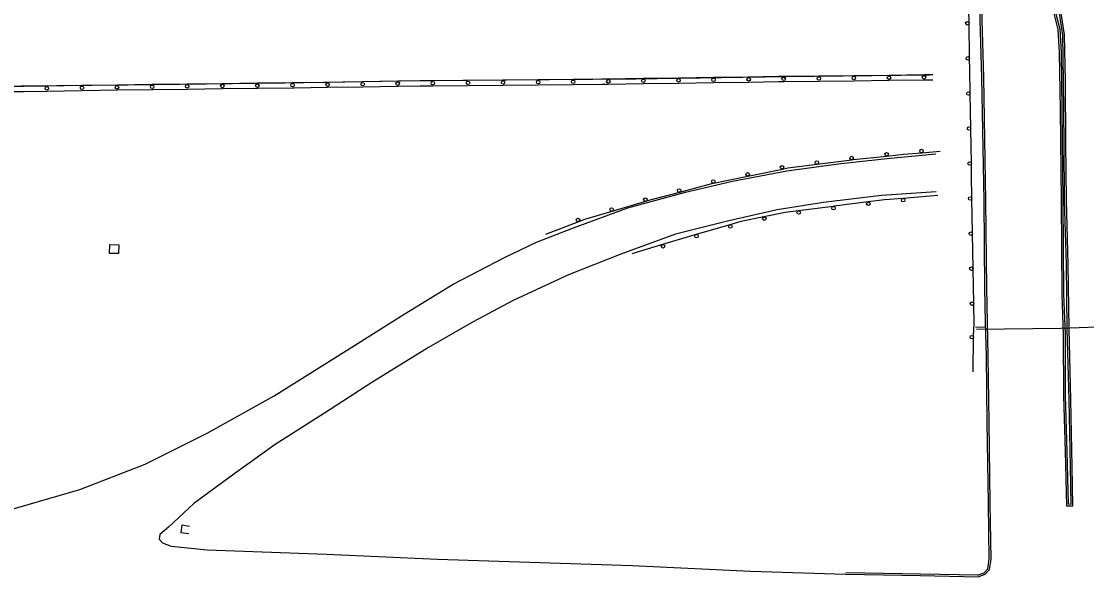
# Model space of a CAD drawing. Extents: x 2402803 to 2427059, y 6985292 to 6997652.
# Drawn here: x 2425941 to 2426548, y 6991196 to 6991512 of the extents above; entities that cross this region are included whole.
import ezdxf

# ---------------------------------------------------------------- set-up
doc = ezdxf.new("R2010")
doc.units = 0
for name, color, linetype in [('p_road - paved curb', 7, 'Continuous'), ('p_road bridge end', 7, 'Continuous'), ('p_road conc barrier', 7, 'Continuous'), ('p_road guard rails', 7, 'Continuous'), ('p_structure sidewalk', 7, 'Continuous')]:
    doc.layers.add(name, color=color, linetype=linetype)

msp = doc.modelspace()

# ---------------------------------------------------------------- linework, layer by layer
at = {"layer": 'p_road - paved curb'}
for points in [[(2426486.43, 6991195.5), (2426490.56, 6991196.89), (2426492.98, 6991199.57), (2426493.88, 6991205.4), (2426493.42, 6991237.54), (2426492.71, 6991283.66), (2426492.27, 6991321.3), (2426491.75, 6991340.48), (2426491.37, 6991360.05), (2426490.95, 6991409.85), (2426489.69, 6991480.23), (2426488.18, 6991533.1), (2426487.41, 6991605.19), (2426486.7, 6991669.21), (2426485.75, 6991716.37), (2426485.37, 6991727.95), (2426484.86, 6991745.73), (2426484.77, 6991771.06), (2426484.82, 6991802.9), (2426483.64, 6991825.92), (2426482.36, 6991829.75), (2426479.63, 6991831.75), (2426477.24, 6991831.51)], [(2426486.11, 6991196.45), (2426489.99, 6991197.75), (2426492.04, 6991200.02), (2426492.88, 6991205.47), (2426492.42, 6991237.53), (2426491.71, 6991283.65), (2426491.27, 6991321.28), (2426490.75, 6991340.46), (2426490.37, 6991360.04), (2426489.95, 6991409.84), (2426488.69, 6991480.21), (2426487.18, 6991533.08), (2426486.41, 6991605.18), (2426485.7, 6991669.19), (2426484.75, 6991716.34), (2426484.37, 6991727.92), (2426483.86, 6991745.71), (2426483.77, 6991771.06), (2426483.82, 6991802.88), (2426482.65, 6991825.73), (2426481.51, 6991829.13), (2426479.35, 6991830.72), (2426477.34, 6991830.52)], [(2426527.43, 6991526.04), (2426531.99, 6991507.66), (2426532.74, 6991494.47), (2426533.23, 6991461.93), (2426533.74, 6991409.81)], [(2426528.39, 6991526.3), (2426532.98, 6991507.81), (2426533.74, 6991494.51), (2426534.23, 6991461.94), (2426534.74, 6991409.82)], [(2426535.23, 6991356.59), (2426536.05, 6991333.57), (2426536.15, 6991298.71), (2426537.1, 6991266.97), (2426537.89, 6991236.98), (2426539.47, 6991236.94), (2426539.06, 6991258.38), (2426538.37, 6991296.37), (2426537.32, 6991336.84), (2426536.82, 6991373.5), (2426535.78, 6991410.17), (2426535.49, 6991443), (2426535.22, 6991478.22), (2426534.75, 6991504.47), (2426532.88, 6991516.74)], [(2426534.23, 6991356.55), (2426535.05, 6991333.55), (2426535.15, 6991298.69), (2426536.1, 6991266.94), (2426536.92, 6991236), (2426540.49, 6991235.91), (2426540.06, 6991258.4), (2426539.37, 6991296.39), (2426538.32, 6991336.86), (2426537.82, 6991373.52), (2426536.78, 6991410.19), (2426536.49, 6991443.01), (2426536.22, 6991478.23), (2426535.75, 6991504.55), (2426533.86, 6991516.97)], [(2425276.44, 6991466.64), (2425372.43, 6991467.86), (2425471.48, 6991469.18), (2425559.27, 6991470.58), (2425641.84, 6991471.87), (2425727.01, 6991473.08), (2425811.27, 6991473.81), (2425920.91, 6991475.23), (2426001.75, 6991476.08), (2426091.45, 6991477.22), (2426168.48, 6991478.47), (2426291.39, 6991479.42), (2426376.85, 6991480.85), (2426458.81, 6991481.68)], [(2425933.39, 6991233.22), (2425974.54, 6991245.31), (2426011.83, 6991259.77), (2426047.1, 6991277.42), (2426085.35, 6991298.71), (2426129.57, 6991326.36), (2426159.47, 6991345.19), (2426187.31, 6991362.28), (2426216.49, 6991377.63), (2426234.86, 6991386.29), (2426255.98, 6991394.5), (2426286.94, 6991405.81), (2426319.78, 6991414.74), (2426346.42, 6991421.08), (2426377.46, 6991427.07), (2426408.25, 6991431.16), (2426434.7, 6991434.1), (2426462.35, 6991436.65)], [(2426462.66, 6991415.02), (2426431.5, 6991412.91), (2426398.42, 6991408.94), (2426371.98, 6991404.81), (2426344.51, 6991398.52), (2426314.05, 6991390.8), (2426282.8, 6991379.56), (2426252.98, 6991367.59), (2426221.49, 6991353.04), (2426198.29, 6991340.63), (2426173.26, 6991326.21), (2426140.89, 6991306.27), (2426113.92, 6991288.83), (2426085.95, 6991270.89), (2426062.27, 6991253.99), (2426039.48, 6991237.27), (2426025.1, 6991223.8), (2426020.08, 6991219.48), (2426019.78, 6991216.84), (2426021.74, 6991214.91), (2426026.61, 6991212.94), (2426047.2, 6991210.79), (2426115.21, 6991208.28), (2426178.43, 6991205.58), (2426231.02, 6991203.73), (2426289.42, 6991201.84), (2426356.79, 6991198.65), (2426411.08, 6991196.88)], [(2426533.74, 6991409.81), (2426534.23, 6991356.55)], [(2426534.74, 6991409.82), (2426535.23, 6991356.56)], [(2426411.08, 6991196.88), (2426453.56, 6991196.16), (2426486.43, 6991195.5)], [(2426411.1, 6991197.88), (2426453.58, 6991197.16), (2426486.45, 6991196.5)]]:
    msp.add_lwpolyline(points, dxfattribs=at)
at = {"layer": 'p_road bridge end'}
msp.add_lwpolyline([(2425991.5, 6991379.94), (2425991.67, 6991384.99), (2425996.7, 6991384.82), (2425996.53, 6991379.77)], close=True, dxfattribs=at)
for points in [[(2426485.53, 6991336.63), (2426533.57, 6991337.32), (2426575.5, 6991338.77)], [(2426037.07, 6991224.18), (2426032.63, 6991224.85), (2426032.14, 6991220.73), (2426036.59, 6991220.09)]]:
    msp.add_lwpolyline(points, dxfattribs=at)
at = {"layer": 'p_road conc barrier'}
for p, q in [((2426275.69, 6991479.51), (2426295.68, 6991479.8)), ((2426295.68, 6991479.8), (2426315.68, 6991480.09)), ((2426315.68, 6991480.09), (2426335.67, 6991480.37)), ((2426335.67, 6991480.37), (2426355.67, 6991480.66)), ((2426375.67, 6991480.93), (2426395.67, 6991481.17)), ((2426395.67, 6991481.17), (2426415.66, 6991481.4)), ((2426415.66, 6991481.4), (2426435.65, 6991481.63)), ((2426435.65, 6991481.63), (2426455.65, 6991481.86)), ((2426455.65, 6991481.86), (2426460.65, 6991481.92)), ((2425955.76, 6991475.53), (2425975.75, 6991475.82)), ((2425975.75, 6991475.82), (2425995.75, 6991476.12)), ((2425995.75, 6991476.12), (2426015.74, 6991476.41)), ((2425995.79, 6991473.12), (2426015.79, 6991473.41)), ((2426035.75, 6991476.65), (2426055.74, 6991476.89)), ((2426035.78, 6991473.65), (2426055.77, 6991473.89)), ((2426055.74, 6991476.89), (2426075.73, 6991477.12)), ((2426055.77, 6991473.89), (2426075.77, 6991474.12)), ((2426075.73, 6991477.12), (2426095.73, 6991477.36)), ((2426075.77, 6991474.12), (2426095.76, 6991474.36)), ((2426115.71, 6991477.65), (2426135.71, 6991477.95)), ((2426115.76, 6991474.65), (2426135.76, 6991474.95)), ((2426135.71, 6991477.95), (2426155.71, 6991478.24)), ((2426135.76, 6991474.95), (2426155.75, 6991475.24)), ((2426175.72, 6991478.5), (2426195.72, 6991478.7)), ((2426175.75, 6991475.5), (2426195.75, 6991475.7)), ((2426195.72, 6991478.7), (2426215.71, 6991478.9)), ((2426195.75, 6991475.7), (2426215.74, 6991475.9)), ((2426215.71, 6991478.9), (2426235.71, 6991479.1)), ((2426215.74, 6991475.9), (2426235.74, 6991476.1)), ((2426235.71, 6991479.1), (2426255.71, 6991479.3)), ((2426235.74, 6991476.1), (2426255.74, 6991476.3)), ((2426275.73, 6991476.51), (2426295.73, 6991476.8)), ((2426295.73, 6991476.8), (2426315.72, 6991477.09)), ((2426315.72, 6991477.09), (2426335.72, 6991477.37)), ((2426335.72, 6991477.37), (2426355.71, 6991477.66)), ((2426375.71, 6991477.93), (2426395.7, 6991478.17)), ((2426395.7, 6991478.17), (2426415.69, 6991478.4)), ((2426415.69, 6991478.4), (2426435.69, 6991478.63)), ((2426435.69, 6991478.63), (2426455.68, 6991478.86)), ((2426455.68, 6991478.86), (2426460.69, 6991478.92)), ((2425955.8, 6991472.53), (2425975.8, 6991472.82)), ((2425975.8, 6991472.82), (2425995.79, 6991473.12))]:
    msp.add_line(p, q, dxfattribs=at)
for points in [[(2426255.71, 6991479.3), (2426271.9, 6991479.46), (2426275.69, 6991479.51)], [(2426355.67, 6991480.66), (2426372.74, 6991480.9), (2426375.67, 6991480.93)], [(2425935.78, 6991475.27), (2425942.49, 6991475.33), (2425955.76, 6991475.53)], [(2426015.74, 6991476.41), (2426016.15, 6991476.42), (2426035.75, 6991476.65)], [(2426015.79, 6991473.41), (2426016.19, 6991473.42), (2426035.78, 6991473.65)], [(2426095.73, 6991477.36), (2426096.58, 6991477.37), (2426115.71, 6991477.65)], [(2426095.76, 6991474.36), (2426096.62, 6991474.37), (2426115.76, 6991474.65)], [(2426155.71, 6991478.24), (2426168.54, 6991478.43), (2426175.72, 6991478.5)], [(2426155.75, 6991475.24), (2426168.58, 6991475.43), (2426175.75, 6991475.5)], [(2426255.74, 6991476.3), (2426271.94, 6991476.46), (2426275.73, 6991476.51)], [(2426355.71, 6991477.66), (2426372.78, 6991477.9), (2426375.71, 6991477.93)], [(2425935.8, 6991472.28), (2425942.53, 6991472.33), (2425955.8, 6991472.53)]]:
    msp.add_lwpolyline(points, dxfattribs=at)
for centre in [(2426315.7, 6991478.59), (2426335.7, 6991478.87), (2426355.69, 6991479.16), (2426375.69, 6991479.43), (2426395.68, 6991479.67), (2426415.68, 6991479.9), (2426435.67, 6991480.13), (2426455.66, 6991480.36), (2425955.78, 6991474.03), (2425975.77, 6991474.32), (2425995.77, 6991474.62), (2426015.77, 6991474.91), (2426035.76, 6991475.15), (2426055.76, 6991475.39), (2426075.75, 6991475.62), (2426095.74, 6991475.86), (2426115.74, 6991476.15), (2426135.73, 6991476.45), (2426155.73, 6991476.74), (2426175.74, 6991477), (2426195.73, 6991477.2), (2426215.73, 6991477.4), (2426235.72, 6991477.6), (2426255.72, 6991477.8), (2426275.71, 6991478.01), (2426295.71, 6991478.3)]:
    msp.add_circle(centre, 1, dxfattribs=at)
at = {"layer": 'p_road guard rails'}
for p, q in [((2426481.32, 6991511.14), (2426481.02, 6991531.14)), ((2426481.62, 6991491.15), (2426481.32, 6991511.14)), ((2426482.29, 6991451.17), (2426481.95, 6991471.16)), ((2426482.63, 6991431.18), (2426482.29, 6991451.17)), ((2426454.34, 6991437.36), (2426464.83, 6991438.24)), ((2426394.71, 6991430.79), (2426414.55, 6991433.29)), ((2426355.33, 6991423.98), (2426374.92, 6991428.04)), ((2426335.75, 6991419.93), (2426355.33, 6991423.98)), ((2426463.61, 6991412.86), (2426443.67, 6991411.29)), ((2426277.92, 6991403.97), (2426297.1, 6991409.63)), ((2426403.94, 6991406.73), (2426384.11, 6991404.21)), ((2426483.31, 6991391.22), (2426482.97, 6991411.2)), ((2426240.16, 6991390.94), (2426258.84, 6991398.04)), ((2426344.97, 6991396.18), (2426325.74, 6991390.67)), ((2426483.65, 6991371.24), (2426483.31, 6991391.22)), ((2426306.58, 6991384.93), (2426289.16, 6991379.66)), ((2426484, 6991351.26), (2426483.65, 6991371.24)), ((2426483.65, 6991312.35), (2426483.9, 6991332.11))]:
    msp.add_line(p, q, dxfattribs=at)
for points in [[(2426481.95, 6991471.16), (2426481.72, 6991484.87), (2426481.62, 6991491.15)], [(2426434.44, 6991435.45), (2426443.95, 6991436.48), (2426454.34, 6991437.36)], [(2426414.55, 6991433.29), (2426415.3, 6991433.38), (2426434.44, 6991435.45)], [(2426482.97, 6991411.2), (2426482.73, 6991424.99), (2426482.63, 6991431.18)], [(2426374.92, 6991428.04), (2426378.12, 6991428.7), (2426394.71, 6991430.79)], [(2426316.41, 6991414.84), (2426334.7, 6991419.71), (2426335.75, 6991419.93)], [(2426297.1, 6991409.63), (2426299.61, 6991410.37), (2426316.41, 6991414.84)], [(2426423.78, 6991409.26), (2426404.52, 6991406.8), (2426403.94, 6991406.73)], [(2426443.67, 6991411.29), (2426433.22, 6991410.47), (2426423.78, 6991409.26)], [(2426258.84, 6991398.04), (2426262.36, 6991399.38), (2426277.92, 6991403.97)], [(2426364.43, 6991400.73), (2426351.35, 6991398.01), (2426344.97, 6991396.18)], [(2426384.11, 6991404.21), (2426376.59, 6991403.25), (2426364.43, 6991400.73)], [(2426325.74, 6991390.67), (2426323.18, 6991389.94), (2426306.58, 6991384.93)], [(2426483.9, 6991332.11), (2426483.97, 6991337.28), (2426484.21, 6991338.74), (2426484, 6991351.26)]]:
    msp.add_lwpolyline(points, dxfattribs=at)
for centre in [(2426480.32, 6991511.13), (2426480.62, 6991491.13), (2426480.95, 6991471.14), (2426481.29, 6991451.15), (2426434.33, 6991436.44), (2426454.26, 6991438.35), (2426394.59, 6991431.78), (2426414.43, 6991434.28), (2426481.63, 6991431.16), (2426355.13, 6991424.96), (2426374.71, 6991429.02), (2426335.55, 6991420.91), (2426316.15, 6991415.81), (2426296.82, 6991410.59), (2426404.07, 6991405.73), (2426423.91, 6991408.27), (2426443.75, 6991410.3), (2426481.97, 6991411.18), (2426277.64, 6991404.93), (2426364.63, 6991399.75), (2426384.23, 6991403.21), (2426258.48, 6991398.97), (2426345.24, 6991395.22), (2426326.02, 6991389.71), (2426482.31, 6991391.2), (2426306.87, 6991383.97), (2426482.65, 6991371.22), (2426483, 6991351.25), (2426482.9, 6991332.12)]:
    msp.add_circle(centre, 1, dxfattribs=at)
at = {"layer": 'p_structure sidewalk'}
msp.add_lwpolyline([(2426490.74, 6991337.72), (2426485.06, 6991337.87)], dxfattribs=at)

doc.saveas('drawing.dxf')
